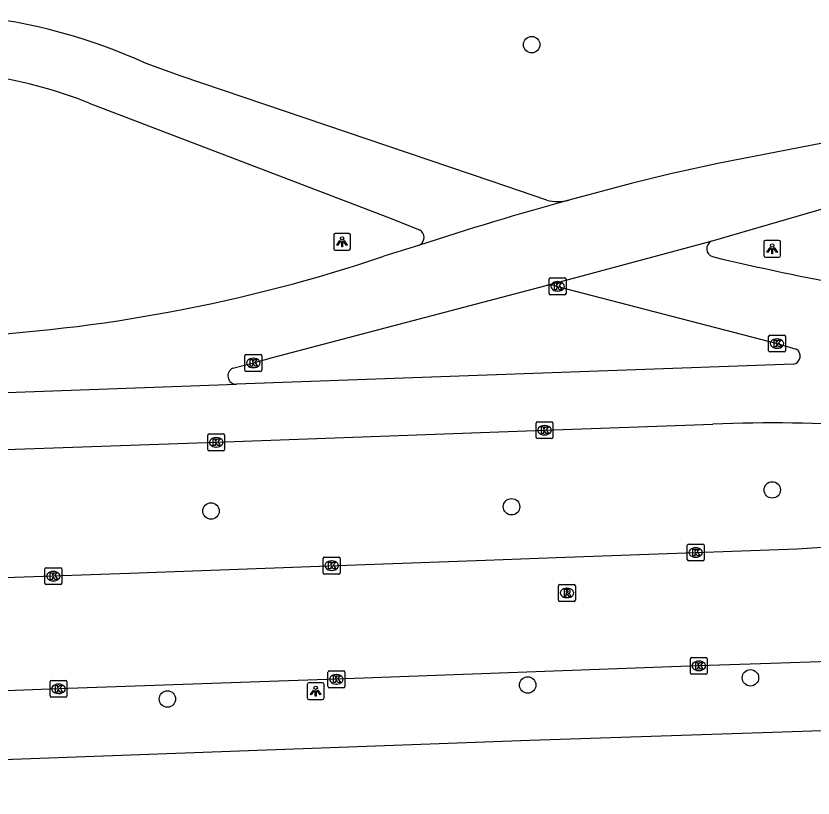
# Model space of a CAD drawing. Extents: x 160557 to 161245, y 385330 to 386505.
# Drawn here: x 160769.86 to 160817.25, y 386435.2 to 386481.71 of the extents above; entities that cross this region are included whole.
import ezdxf

# ---------------------------------------------------------------- set-up
doc = ezdxf.new("R2010")
doc.units = 0
for name, color, linetype in [('IMGEO_Boom', 7, 'Continuous'), ('IMGEO_Kolk', 7, 'Continuous'), ('IMGEO_Lichtpunt', 7, 'Continuous'), ('IMGEO_OVBaan_gesloten', 7, 'Continuous'), ('IMGEO_Rijbaan_lokaal_open', 7, 'Continuous'), ('IMGEO_Rijbaan_regionaal_gesloten', 7, 'Continuous'), ('IMGEO_Rioolput', 7, 'Continuous'), ('IMGEO_Voetpad_open', 7, 'Continuous')]:
    doc.layers.add(name, color=color, linetype=linetype)

msp = doc.modelspace()

# ---------------------------------------------------------------- linework, layer by layer
at = {"layer": 'IMGEO_Boom'}
for centre in [(160800.524, 386480.006), (160814.827, 386453.527), (160781.458, 386452.272), (160799.327, 386452.525), (160813.529, 386442.353), (160800.286, 386441.924), (160778.867, 386441.094)]:
    msp.add_circle(centre, 0.489, dxfattribs=at)
at = {"layer": 'IMGEO_Kolk'}
for p, q in [((160801.565, 386465.206), (160801.565, 386466.058)), ((160801.64, 386466.132), (160802.492, 386466.132)), ((160802.566, 386466.058), (160802.566, 386465.206)), ((160802.053, 386465.912), (160802.078, 386465.912)), ((160802.492, 386465.132), (160801.64, 386465.132)), ((160802.076, 386465.352), (160802.051, 386465.352)), ((160814.612, 386461.802), (160814.612, 386462.654)), ((160814.687, 386462.728), (160815.539, 386462.728)), ((160815.613, 386462.654), (160815.613, 386461.802)), ((160815.1, 386462.508), (160815.125, 386462.508)), ((160815.539, 386461.728), (160814.687, 386461.728)), ((160815.123, 386461.948), (160815.098, 386461.948)), ((160783.475, 386460.65), (160783.475, 386461.502)), ((160783.55, 386461.576), (160784.402, 386461.576)), ((160783.963, 386461.356), (160783.988, 386461.356)), ((160784.476, 386461.502), (160784.476, 386460.65)), ((160783.986, 386460.796), (160783.961, 386460.796)), ((160784.402, 386460.576), (160783.55, 386460.576)), ((160800.784, 386456.649), (160800.784, 386457.501)), ((160800.859, 386457.575), (160801.711, 386457.575)), ((160801.785, 386457.501), (160801.785, 386456.649)), ((160801.272, 386457.355), (160801.297, 386457.355)), ((160781.266, 386455.932), (160781.266, 386456.784)), ((160781.341, 386456.858), (160782.193, 386456.858)), ((160781.754, 386456.638), (160781.779, 386456.638)), ((160782.267, 386456.784), (160782.267, 386455.932)), ((160801.711, 386456.575), (160800.859, 386456.575)), ((160801.295, 386456.795), (160801.27, 386456.795)), ((160781.777, 386456.078), (160781.752, 386456.078)), ((160782.193, 386455.858), (160781.341, 386455.858)), ((160809.85, 386450.306), (160810.702, 386450.306)), ((160809.775, 386449.38), (160809.775, 386450.232)), ((160810.263, 386450.086), (160810.288, 386450.086)), ((160810.776, 386450.232), (160810.776, 386449.38)), ((160788.132, 386448.598), (160788.132, 386449.45)), ((160788.207, 386449.524), (160789.059, 386449.524)), ((160789.133, 386449.45), (160789.133, 386448.598)), ((160810.286, 386449.526), (160810.261, 386449.526)), ((160771.658, 386448.899), (160772.51, 386448.899)), ((160788.62, 386449.304), (160788.645, 386449.304)), ((160810.702, 386449.306), (160809.85, 386449.306)), ((160771.583, 386447.973), (160771.583, 386448.825)), ((160772.071, 386448.679), (160772.096, 386448.679)), ((160772.584, 386448.825), (160772.584, 386447.973)), ((160789.059, 386448.524), (160788.207, 386448.524)), ((160788.643, 386448.744), (160788.618, 386448.744)), ((160772.094, 386448.119), (160772.069, 386448.119)), ((160772.51, 386447.899), (160771.658, 386447.899)), ((160809.96, 386442.639), (160809.96, 386443.491)), ((160810.035, 386443.565), (160810.887, 386443.565)), ((160810.448, 386443.345), (160810.473, 386443.345)), ((160810.961, 386443.491), (160810.961, 386442.639)), ((160788.489, 386442.765), (160789.341, 386442.765)), ((160810.471, 386442.785), (160810.446, 386442.785)), ((160788.414, 386441.839), (160788.414, 386442.691)), ((160788.902, 386442.545), (160788.927, 386442.545)), ((160789.415, 386442.691), (160789.415, 386441.839)), ((160810.887, 386442.565), (160810.035, 386442.565)), ((160771.891, 386441.275), (160771.891, 386442.127)), ((160771.966, 386442.201), (160772.818, 386442.201)), ((160772.379, 386441.981), (160772.404, 386441.981)), ((160772.892, 386442.127), (160772.892, 386441.275)), ((160789.341, 386441.765), (160788.489, 386441.765)), ((160788.925, 386441.985), (160788.9, 386441.985)), ((160772.402, 386441.421), (160772.377, 386441.421)), ((160772.818, 386441.201), (160771.966, 386441.201))]:
    msp.add_line(p, q, dxfattribs=at)
for points in [[(160801.565, 386465.206), (160801.565, 386466.058)], [(160801.64, 386466.132), (160802.492, 386466.132)], [(160802.566, 386466.058), (160802.566, 386465.206)], [(160801.886, 386465.832), (160802.009, 386465.832), (160802.009, 386465.681), (160802.139, 386465.832), (160802.303, 386465.832), (160802.157, 386465.681), (160802.31, 386465.432), (160802.158, 386465.432), (160802.073, 386465.596), (160802.009, 386465.529), (160802.009, 386465.432), (160801.886, 386465.432), (160801.886, 386465.832)], [(160802.492, 386465.132), (160801.64, 386465.132)], [(160814.612, 386461.802), (160814.612, 386462.654)], [(160814.687, 386462.728), (160815.539, 386462.728)], [(160815.613, 386462.654), (160815.613, 386461.802)], [(160814.933, 386462.428), (160815.056, 386462.428), (160815.056, 386462.277), (160815.186, 386462.428), (160815.35, 386462.428), (160815.204, 386462.277), (160815.357, 386462.028), (160815.205, 386462.028), (160815.12, 386462.192), (160815.056, 386462.125), (160815.056, 386462.028), (160814.933, 386462.028), (160814.933, 386462.428)], [(160815.539, 386461.728), (160814.687, 386461.728)], [(160783.475, 386460.65), (160783.475, 386461.502)], [(160783.55, 386461.576), (160784.402, 386461.576)], [(160783.796, 386461.276), (160783.919, 386461.276), (160783.919, 386461.125), (160784.049, 386461.276), (160784.213, 386461.276), (160784.067, 386461.125), (160784.22, 386460.876), (160784.068, 386460.876), (160783.983, 386461.04), (160783.919, 386460.973), (160783.919, 386460.876), (160783.796, 386460.876), (160783.796, 386461.276)], [(160784.476, 386461.502), (160784.476, 386460.65)], [(160784.402, 386460.576), (160783.55, 386460.576)], [(160800.784, 386456.649), (160800.784, 386457.501)], [(160800.859, 386457.575), (160801.711, 386457.575)], [(160801.785, 386457.501), (160801.785, 386456.649)], [(160801.105, 386457.275), (160801.228, 386457.275), (160801.228, 386457.124), (160801.358, 386457.275), (160801.522, 386457.275), (160801.376, 386457.124), (160801.529, 386456.875), (160801.377, 386456.875), (160801.292, 386457.039), (160801.228, 386456.972), (160801.228, 386456.875), (160801.105, 386456.875), (160801.105, 386457.275)], [(160781.266, 386455.932), (160781.266, 386456.784)], [(160781.341, 386456.858), (160782.193, 386456.858)], [(160781.587, 386456.558), (160781.71, 386456.558), (160781.71, 386456.407), (160781.84, 386456.558), (160782.004, 386456.558), (160781.858, 386456.407), (160782.011, 386456.158), (160781.859, 386456.158), (160781.774, 386456.322), (160781.71, 386456.255), (160781.71, 386456.158), (160781.587, 386456.158), (160781.587, 386456.558)], [(160782.267, 386456.784), (160782.267, 386455.932)], [(160801.711, 386456.575), (160800.859, 386456.575)], [(160782.193, 386455.858), (160781.341, 386455.858)], [(160809.85, 386450.306), (160810.702, 386450.306)], [(160809.775, 386449.38), (160809.775, 386450.232)], [(160810.096, 386450.006), (160810.219, 386450.006), (160810.219, 386449.855), (160810.349, 386450.006), (160810.513, 386450.006), (160810.367, 386449.855), (160810.52, 386449.606), (160810.368, 386449.606), (160810.283, 386449.77), (160810.219, 386449.703), (160810.219, 386449.606), (160810.096, 386449.606), (160810.096, 386450.006)], [(160810.776, 386450.232), (160810.776, 386449.38)], [(160788.132, 386448.598), (160788.132, 386449.45)], [(160788.207, 386449.524), (160789.059, 386449.524)], [(160789.133, 386449.45), (160789.133, 386448.598)], [(160771.658, 386448.899), (160772.51, 386448.899)], [(160788.453, 386449.224), (160788.576, 386449.224), (160788.576, 386449.073), (160788.706, 386449.224), (160788.87, 386449.224), (160788.724, 386449.073), (160788.877, 386448.824), (160788.725, 386448.824), (160788.64, 386448.988), (160788.576, 386448.921), (160788.576, 386448.824), (160788.453, 386448.824), (160788.453, 386449.224)], [(160810.702, 386449.306), (160809.85, 386449.306)], [(160771.583, 386447.973), (160771.583, 386448.825)], [(160771.904, 386448.599), (160772.027, 386448.599), (160772.027, 386448.448), (160772.157, 386448.599), (160772.321, 386448.599), (160772.175, 386448.448), (160772.328, 386448.199), (160772.176, 386448.199), (160772.091, 386448.363), (160772.027, 386448.296), (160772.027, 386448.199), (160771.904, 386448.199), (160771.904, 386448.599)], [(160772.584, 386448.825), (160772.584, 386447.973)], [(160789.059, 386448.524), (160788.207, 386448.524)], [(160772.51, 386447.899), (160771.658, 386447.899)], [(160809.96, 386442.639), (160809.96, 386443.491)], [(160810.035, 386443.565), (160810.887, 386443.565)], [(160810.281, 386443.265), (160810.404, 386443.265), (160810.404, 386443.114), (160810.534, 386443.265), (160810.698, 386443.265), (160810.552, 386443.114), (160810.705, 386442.865), (160810.553, 386442.865), (160810.468, 386443.029), (160810.404, 386442.962), (160810.404, 386442.865), (160810.281, 386442.865), (160810.281, 386443.265)], [(160810.961, 386443.491), (160810.961, 386442.639)], [(160788.489, 386442.765), (160789.341, 386442.765)], [(160788.414, 386441.839), (160788.414, 386442.691)], [(160788.735, 386442.465), (160788.858, 386442.465), (160788.858, 386442.314), (160788.988, 386442.465), (160789.152, 386442.465), (160789.006, 386442.314), (160789.159, 386442.065), (160789.007, 386442.065), (160788.922, 386442.229), (160788.858, 386442.162), (160788.858, 386442.065), (160788.735, 386442.065), (160788.735, 386442.465)], [(160789.415, 386442.691), (160789.415, 386441.839)], [(160810.887, 386442.565), (160810.035, 386442.565)], [(160771.891, 386441.275), (160771.891, 386442.127)], [(160771.966, 386442.201), (160772.818, 386442.201)], [(160772.212, 386441.901), (160772.335, 386441.901), (160772.335, 386441.75), (160772.465, 386441.901), (160772.629, 386441.901), (160772.483, 386441.75), (160772.636, 386441.501), (160772.484, 386441.501), (160772.399, 386441.665), (160772.335, 386441.598), (160772.335, 386441.501), (160772.212, 386441.501), (160772.212, 386441.901)], [(160772.892, 386442.127), (160772.892, 386441.275)], [(160789.341, 386441.765), (160788.489, 386441.765)], [(160772.818, 386441.201), (160771.966, 386441.201)]]:
    msp.add_lwpolyline(points, dxfattribs=at)
for centre, start, end in [((160801.642, 386466.056), 91.552, 178.448), ((160801.642, 386466.056), 91.552, 178.448), ((160802.49, 386466.056), 1.552, 88.448), ((160802.49, 386466.056), 1.552, 88.448), ((160801.642, 386465.208), 181.552, 268.448), ((160801.642, 386465.208), 181.552, 268.448), ((160802.49, 386465.208), 271.552, 358.448), ((160802.49, 386465.208), 271.552, 358.448), ((160814.689, 386462.652), 91.552, 178.448), ((160814.689, 386462.652), 91.552, 178.448), ((160815.537, 386462.652), 1.552, 88.448), ((160815.537, 386462.652), 1.552, 88.448), ((160814.689, 386461.804), 181.552, 268.448), ((160814.689, 386461.804), 181.552, 268.448), ((160815.537, 386461.804), 271.552, 358.448), ((160815.537, 386461.804), 271.552, 358.448), ((160783.552, 386461.5), 91.552, 178.448), ((160783.552, 386461.5), 91.552, 178.448), ((160784.4, 386461.5), 1.552, 88.448), ((160784.4, 386461.5), 1.552, 88.448), ((160783.552, 386460.652), 181.552, 268.448), ((160783.552, 386460.652), 181.552, 268.448), ((160784.4, 386460.652), 271.552, 358.448), ((160784.4, 386460.652), 271.552, 358.448), ((160800.861, 386457.499), 91.552, 178.448), ((160800.861, 386457.499), 91.552, 178.448), ((160801.709, 386457.499), 1.552, 88.448), ((160801.709, 386457.499), 1.552, 88.448), ((160781.343, 386456.782), 91.552, 178.448), ((160781.343, 386456.782), 91.552, 178.448), ((160782.191, 386456.782), 1.552, 88.448), ((160782.191, 386456.782), 1.552, 88.448), ((160800.861, 386456.651), 181.552, 268.448), ((160800.861, 386456.651), 181.552, 268.448), ((160801.709, 386456.651), 271.552, 358.448), ((160801.709, 386456.651), 271.552, 358.448), ((160781.343, 386455.934), 181.552, 268.448), ((160781.343, 386455.934), 181.552, 268.448), ((160782.191, 386455.934), 271.552, 358.448), ((160782.191, 386455.934), 271.552, 358.448), ((160809.852, 386450.23), 91.552, 178.448), ((160809.852, 386450.23), 91.552, 178.448), ((160810.7, 386450.23), 1.552, 88.448), ((160810.7, 386450.23), 1.552, 88.448), ((160788.209, 386449.448), 91.552, 178.448), ((160788.209, 386449.448), 91.552, 178.448), ((160789.057, 386449.448), 1.552, 88.448), ((160789.057, 386449.448), 1.552, 88.448), ((160809.852, 386449.382), 181.552, 268.448), ((160809.852, 386449.382), 181.552, 268.448), ((160810.7, 386449.382), 271.552, 358.448), ((160810.7, 386449.382), 271.552, 358.448), ((160771.66, 386448.823), 91.552, 178.448), ((160771.66, 386448.823), 91.552, 178.448), ((160772.508, 386448.823), 1.552, 88.448), ((160772.508, 386448.823), 1.552, 88.448), ((160788.209, 386448.6), 181.552, 268.448), ((160788.209, 386448.6), 181.552, 268.448), ((160789.057, 386448.6), 271.552, 358.448), ((160789.057, 386448.6), 271.552, 358.448), ((160771.66, 386447.975), 181.552, 268.448), ((160771.66, 386447.975), 181.552, 268.448), ((160772.508, 386447.975), 271.552, 358.448), ((160772.508, 386447.975), 271.552, 358.448), ((160810.037, 386443.489), 91.552, 178.448), ((160810.037, 386443.489), 91.552, 178.448), ((160810.885, 386443.489), 1.552, 88.448), ((160810.885, 386443.489), 1.552, 88.448), ((160788.491, 386442.689), 91.552, 178.448), ((160788.491, 386442.689), 91.552, 178.448), ((160789.339, 386442.689), 1.552, 88.448), ((160789.339, 386442.689), 1.552, 88.448), ((160810.037, 386442.641), 181.552, 268.448), ((160810.037, 386442.641), 181.552, 268.448), ((160810.885, 386442.641), 271.552, 358.448), ((160810.885, 386442.641), 271.552, 358.448), ((160771.968, 386442.125), 91.552, 178.448), ((160771.968, 386442.125), 91.552, 178.448), ((160772.816, 386442.125), 1.552, 88.448), ((160772.816, 386442.125), 1.552, 88.448), ((160788.491, 386441.841), 181.552, 268.448), ((160788.491, 386441.841), 181.552, 268.448), ((160789.339, 386441.841), 271.552, 358.448), ((160789.339, 386441.841), 271.552, 358.448), ((160771.968, 386441.277), 181.552, 268.448), ((160771.968, 386441.277), 181.552, 268.448), ((160772.816, 386441.277), 271.552, 358.448), ((160772.816, 386441.277), 271.552, 358.448)]:
    msp.add_arc(centre, 0.0765, start, end, dxfattribs=at)
for centre, major_axis, ratio, start_param, end_param in [((160802.052, 386465.632), (-0.387, 0.002), 0.722429, 4.712389, 7.853982), ((160802.077, 386465.632), (-0.39, 0.002), 0.717154, 1.570796, 4.712389), ((160815.099, 386462.228), (-0.387, 0.002), 0.722429, 4.712389, 7.853982), ((160815.124, 386462.228), (-0.39, 0.002), 0.717154, 1.570796, 4.712389), ((160783.962, 386461.076), (-0.387, 0.002), 0.722429, 4.712389, 7.853982), ((160783.987, 386461.076), (-0.39, 0.002), 0.717154, 1.570796, 4.712389), ((160801.271, 386457.075), (-0.387, 0.002), 0.722429, 4.712389, 7.853982), ((160801.296, 386457.075), (-0.39, 0.002), 0.717154, 1.570796, 4.712389), ((160781.753, 386456.358), (-0.387, 0.002), 0.722429, 4.712389, 7.853982), ((160781.778, 386456.358), (-0.39, 0.002), 0.717154, 1.570796, 4.712389), ((160810.262, 386449.806), (-0.387, 0.002), 0.722429, 4.712389, 7.853982), ((160810.287, 386449.806), (-0.39, 0.002), 0.717154, 1.570796, 4.712389), ((160788.619, 386449.024), (-0.387, 0.002), 0.722429, 4.712389, 7.853982), ((160788.644, 386449.024), (-0.39, 0.002), 0.717154, 1.570796, 4.712389), ((160772.07, 386448.399), (-0.387, 0.002), 0.722429, 4.712389, 7.853982), ((160772.095, 386448.399), (-0.39, 0.002), 0.717154, 1.570796, 4.712389), ((160810.447, 386443.065), (-0.387, 0.002), 0.722429, 4.712389, 7.853982), ((160810.472, 386443.065), (-0.39, 0.002), 0.717154, 1.570796, 4.712389), ((160788.901, 386442.265), (-0.387, 0.002), 0.722429, 4.712389, 7.853982), ((160788.926, 386442.265), (-0.39, 0.002), 0.717154, 1.570796, 4.712389), ((160772.378, 386441.701), (-0.387, 0.002), 0.722429, 4.712389, 7.853982), ((160772.403, 386441.701), (-0.39, 0.002), 0.717154, 1.570796, 4.712389)]:
    msp.add_ellipse(centre, major_axis=major_axis, ratio=ratio, start_param=start_param, end_param=end_param, dxfattribs=at)
at = {"layer": 'IMGEO_Lichtpunt'}
for p, q in [((160789.654, 386468.782), (160788.846, 386468.782)), ((160789.654, 386468.782), (160788.846, 386468.782)), ((160788.752, 386468.687), (160788.752, 386467.88)), ((160788.752, 386468.687), (160788.752, 386467.88)), ((160789.748, 386467.88), (160789.748, 386468.687)), ((160789.748, 386467.88), (160789.748, 386468.687)), ((160815.224, 386468.364), (160814.416, 386468.364)), ((160815.224, 386468.364), (160814.416, 386468.364)), ((160814.322, 386468.269), (160814.322, 386467.462)), ((160814.322, 386468.269), (160814.322, 386467.462)), ((160815.318, 386467.462), (160815.318, 386468.269)), ((160815.318, 386467.462), (160815.318, 386468.269)), ((160788.846, 386467.786), (160789.654, 386467.786)), ((160788.846, 386467.786), (160789.654, 386467.786)), ((160814.416, 386467.368), (160815.224, 386467.368)), ((160814.416, 386467.368), (160815.224, 386467.368)), ((160787.182, 386441.962), (160787.182, 386441.155)), ((160787.182, 386441.962), (160787.182, 386441.155)), ((160788.084, 386442.057), (160787.276, 386442.057)), ((160788.084, 386442.057), (160787.276, 386442.057)), ((160788.178, 386441.155), (160788.178, 386441.962)), ((160788.178, 386441.155), (160788.178, 386441.962)), ((160787.276, 386441.061), (160788.084, 386441.061)), ((160787.276, 386441.061), (160788.084, 386441.061))]:
    msp.add_line(p, q, dxfattribs=at)
for points in [[(160789.126, 386468.351), (160789.165, 386468.323), (160788.977, 386468.061), (160788.939, 386468.088), (160789.126, 386468.351)], [(160789.228, 386468.303), (160789.275, 386468.303), (160789.275, 386467.981), (160789.228, 386467.981), (160789.228, 386468.303)], [(160789.338, 386468.323), (160789.376, 386468.35), (160789.563, 386468.088), (160789.524, 386468.06), (160789.338, 386468.323)], [(160814.696, 386467.933), (160814.735, 386467.905), (160814.547, 386467.643), (160814.509, 386467.67), (160814.696, 386467.933)], [(160814.798, 386467.885), (160814.845, 386467.885), (160814.845, 386467.563), (160814.798, 386467.563), (160814.798, 386467.885)], [(160814.908, 386467.905), (160814.946, 386467.932), (160815.133, 386467.67), (160815.094, 386467.642), (160814.908, 386467.905)], [(160787.556, 386441.626), (160787.595, 386441.598), (160787.407, 386441.336), (160787.369, 386441.363), (160787.556, 386441.626)], [(160787.658, 386441.578), (160787.705, 386441.578), (160787.705, 386441.256), (160787.658, 386441.256), (160787.658, 386441.578)], [(160787.768, 386441.598), (160787.806, 386441.625), (160787.993, 386441.363), (160787.954, 386441.335), (160787.768, 386441.598)]]:
    msp.add_lwpolyline(points, dxfattribs=at)
for centre in [(160789.251, 386468.485), (160814.821, 386468.067), (160787.681, 386441.76)]:
    msp.add_circle(centre, 0.0994, dxfattribs=at)
for centre, start, end in [((160788.846, 386468.687), 90, 180), ((160788.846, 386468.687), 90, 180), ((160789.654, 386468.687), 0, 90), ((160789.654, 386468.687), 0, 90), ((160814.416, 386468.269), 90, 180), ((160814.416, 386468.269), 90, 180), ((160815.224, 386468.269), 0, 90), ((160815.224, 386468.269), 0, 90), ((160788.846, 386467.88), 180, 270), ((160788.846, 386467.88), 180, 270), ((160789.654, 386467.88), 270, 0), ((160789.654, 386467.88), 270, 360), ((160814.416, 386467.462), 180, 270), ((160814.416, 386467.462), 180, 270), ((160815.224, 386467.462), 270, 0), ((160815.224, 386467.462), 270, 360), ((160787.276, 386441.962), 90, 180), ((160787.276, 386441.962), 90, 180), ((160788.084, 386441.962), 0, 90), ((160788.084, 386441.962), 0, 90), ((160787.276, 386441.155), 180, 270), ((160787.276, 386441.155), 180, 270), ((160788.084, 386441.155), 270, 0), ((160788.084, 386441.155), 270, 360)]:
    msp.add_arc(centre, 0.0946, start, end, dxfattribs=at)
at = {"layer": 'IMGEO_OVBaan_gesloten'}
for points in [[(160801.427, 386470.757), (160798.108, 386471.882), (160779.692, 386478.122), (160777.607, 386478.881)], [(160774.212, 386476.532), (160791.903, 386469.769), (160793.848, 386468.999)], [(160801.383, 386465.685), (160811.192, 386468.309)], [(160801.842, 386465.687), (160802.066, 386465.632), (160815.113, 386462.228), (160816.249, 386461.905)], [(160816.084, 386461.003), (160782.966, 386459.81)], [(160751.822, 386458.685), (160782.966, 386459.81)], [(160751.957, 386455.326), (160761.27, 386455.66), (160781.767, 386456.358), (160801.285, 386457.075), (160811.29, 386457.429)]]:
    msp.add_lwpolyline(points, dxfattribs=at)
for centre, radius, start, end in [((160763.935, 386449.094), 32.775, 65.3445, 84.3716), ((160763.886, 386450.313), 28.179, 68.503, 92.7838), ((160849.09, 386300.34), 176.603, 105.21967, 108.24359), ((160802.094, 386473.458), 2.782, 256.1257, 283.1697), ((160793.618, 386468.543), 0.511, 291.2337, 63.2436), ((160811.422, 386467.87), 0.495, 117.6589, 252.1393), ((160845.357, 386609.138), 145.78, 256.47747, 263.20061), ((160801.617, 386464.538), 1.17, 78.9397, 101.5596), ((160816.007, 386461.483), 0.486, 279.0671, 60.2002), ((160814.852, 386384.348), 73.167, 85.35092, 92.79009)]:
    msp.add_arc(centre, radius, start, end, dxfattribs=at)
at = {"layer": 'IMGEO_Rijbaan_lokaal_open'}
for points in [[(160699.51, 386445.745), (160700.83, 386445.849), (160714.11, 386446.348), (160714.461, 386446.361), (160732.021, 386447.013), (160765.559, 386448.179), (160769.785, 386448.34), (160776.608, 386448.576), (160790.065, 386449.068), (160797.785, 386449.346), (160801.984, 386449.504), (160816.307, 386450.025), (160819.297, 386450.219), (160825.608, 386450.611), (160831.374, 386451.025)], [(160825.259, 386443.557), (160814.75, 386443.213), (160810.456, 386443.066), (160788.91, 386442.266), (160772.388, 386441.702), (160754.892, 386441.029), (160732.288, 386440.249), (160714.726, 386439.608), (160709.567, 386439.438)]]:
    msp.add_lwpolyline(points, dxfattribs=at)
at = {"layer": 'IMGEO_Rijbaan_regionaal_gesloten'}
for points in [[(160921.818, 386481.093), (160896.73, 386480.18), (160864.445, 386479.03), (160838.648, 386478.062), (160837.869, 386478.02), (160837.081, 386477.898), (160836.288, 386477.743), (160811.698, 386472.965), (160808.771, 386472.316), (160806.435, 386471.747), (160802.728, 386470.749)], [(160811.192, 386468.309), (160818.012, 386470.303)], [(160793.803, 386468.066), (160791.742, 386467.419)], [(160782.764, 386460.762), (160783.976, 386461.076), (160785.108, 386461.406), (160801.383, 386465.685)]]:
    msp.add_lwpolyline(points, dxfattribs=at)
for centre, radius, start, end in [((160761.673, 386557.047), 94.537, 272.74261, 288.54572), ((160782.957, 386460.306), 0.496, 112.9217, 271.0376)]:
    msp.add_arc(centre, radius, start, end, dxfattribs=at)
at = {"layer": 'IMGEO_Rioolput'}
for p, q in [((160802.119, 386446.973), (160802.119, 386447.825)), ((160802.194, 386447.899), (160803.046, 386447.899)), ((160802.607, 386447.679), (160802.632, 386447.679)), ((160803.12, 386447.825), (160803.12, 386446.973)), ((160802.63, 386447.119), (160802.605, 386447.119)), ((160803.046, 386446.899), (160802.194, 386446.899))]:
    msp.add_line(p, q, dxfattribs=at)
for points in [[(160802.119, 386446.973), (160802.119, 386447.825)], [(160802.194, 386447.899), (160803.046, 386447.899)], [(160802.708, 386447.597), (160802.456, 386447.599), (160802.456, 386447.199)], [(160802.634, 386447.518), (160802.58, 386447.518), (160802.58, 386447.437)], [(160803.12, 386447.825), (160803.12, 386446.973)], [(160802.456, 386447.199), (160802.58, 386447.199), (160802.58, 386447.361), (160802.591, 386447.361)], [(160802.58, 386447.437), (160802.632, 386447.437)], [(160802.638, 386447.332), (160802.709, 386447.199), (160802.849, 386447.199), (160802.784, 386447.325)], [(160803.046, 386446.899), (160802.194, 386446.899)]]:
    msp.add_lwpolyline(points, dxfattribs=at)
for centre, radius, start, end in [((160802.196, 386447.823), 0.0765, 91.552, 178.448), ((160802.196, 386447.823), 0.0765, 91.552, 178.448), ((160802.64, 386447.422), 0.0964, 77.0061, 93.1865), ((160802.654, 386447.479), 0.0378, 276.6634, 79.6772), ((160802.707, 386447.487), 0.109, 350.3612, 89.416), ((160802.705, 386447.487), 0.112, 277.5842, 350.9817), ((160803.044, 386447.823), 0.0765, 1.552, 88.448), ((160803.044, 386447.823), 0.0765, 1.552, 88.448), ((160802.196, 386446.975), 0.0765, 181.552, 268.448), ((160802.196, 386446.975), 0.0765, 181.552, 268.448), ((160802.59, 386447.308), 0.0533, 26.0293, 88.6989), ((160802.616, 386447.626), 0.19, 274.7715, 282.9687), ((160802.689, 386447.272), 0.108, 29.5134, 73.7905), ((160803.044, 386446.975), 0.0765, 271.552, 358.448), ((160803.044, 386446.975), 0.0765, 271.552, 358.448)]:
    msp.add_arc(centre, radius, start, end, dxfattribs=at)
for centre, major_axis, ratio, start_param, end_param in [((160802.606, 386447.399), (-0.387, 0.002), 0.722429, 4.712389, 7.853982), ((160802.631, 386447.399), (-0.39, 0.002), 0.717154, 1.570796, 4.712389)]:
    msp.add_ellipse(centre, major_axis=major_axis, ratio=ratio, start_param=start_param, end_param=end_param, dxfattribs=at)
at = {"layer": 'IMGEO_Voetpad_open'}
msp.add_lwpolyline([(160972.126, 386444.713), (160937.591, 386443.488), (160886.276, 386441.629), (160825.373, 386439.458), (160814.834, 386439.093), (160800.419, 386438.624), (160707.062, 386435.203)], dxfattribs=at)

doc.saveas('drawing.dxf')
